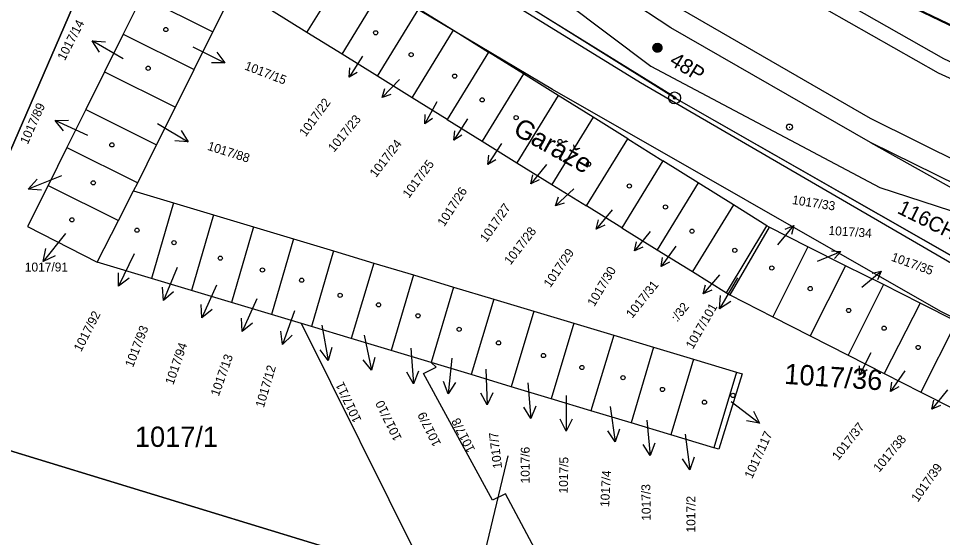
# Model space of a CAD drawing. Extents: x -469926 to -462499, y -1098642 to -1092733.
# Drawn here: x -465407.3 to -465329.9, y -1095141.4 to -1095097.9 of the extents above; entities that cross this region are included whole.
import ezdxf

# ---------------------------------------------------------------- set-up
doc = ezdxf.new("R2010")
doc.units = 0
for name, color, linetype in [('Vrstva 1', 7, 'Continuous'), ('Vrstva 10', 7, 'Continuous'), ('Vrstva 11', 7, 'Continuous'), ('Vrstva 12', 7, 'Continuous'), ('Vrstva 13', 7, 'Continuous'), ('Vrstva 15', 7, 'Continuous'), ('Vrstva 16', 7, 'Continuous'), ('Vrstva 20', 7, 'Continuous'), ('Vrstva 24', 7, 'Continuous'), ('Vrstva 25', 7, 'Continuous'), ('Vrstva 50', 7, 'Continuous'), ('Vrstva 6', 7, 'Continuous'), ('Vrstva 60', 7, 'Continuous'), ('Vrstva 63', 7, 'Continuous')]:
    doc.layers.add(name, color=color, linetype=linetype)

# ---------------------------------------------------------------- blocks, each defined once
blk = doc.blocks.new('1T')
at = {"layer": 'Vrstva 63'}
for points in [[(-0.742, 0.071), (0.284, 0.69), (0.359, 0.656), (-0.747, -0.023)], [(-0.747, -0.023), (0.359, 0.656), (0.442, 0.605), (-0.743, -0.101)], [(-0.743, -0.101), (0.442, 0.605), (0.522, 0.54), (-0.722, -0.19)], [(-0.729, 0.159), (0.185, 0.722), (0.284, 0.69), (-0.742, 0.071)], [(-0.711, 0.221), (0.057, 0.744), (0.185, 0.722), (-0.729, 0.159)], [(-0.722, -0.19), (0.522, 0.54), (0.588, 0.461), (-0.688, -0.302)], [(-0.689, 0.294), (-0.011, 0.749), (0.057, 0.744), (-0.711, 0.221)], [(-0.669, 0.331), (-0.149, 0.733), (-0.011, 0.749), (-0.689, 0.294)], [(-0.688, -0.302), (0.588, 0.461), (0.666, 0.341), (-0.639, -0.386)], [(-0.627, 0.403), (-0.222, 0.714), (-0.149, 0.733), (-0.669, 0.331)], [(-0.639, -0.386), (0.666, 0.341), (0.712, 0.224), (-0.567, -0.488)], [(-0.579, 0.472), (-0.315, 0.675), (-0.222, 0.714), (-0.627, 0.403)], [(-0.526, 0.533), (-0.413, 0.624), (-0.315, 0.675), (-0.579, 0.472)], [(-0.567, -0.488), (0.712, 0.224), (0.742, 0.112), (-0.488, -0.564)], [(-0.488, -0.564), (0.742, 0.112), (0.748, -0.042), (-0.405, -0.629)], [(-0.405, -0.629), (0.748, -0.042), (0.729, -0.175), (-0.317, -0.679)], [(-0.317, -0.679), (0.729, -0.175), (0.698, -0.275), (-0.206, -0.718)], [(-0.206, -0.718), (0.698, -0.275), (0.651, -0.37), (-0.114, -0.74)], [(-0.114, -0.74), (0.651, -0.37), (0.592, -0.458), (-0.048, -0.747)], [(-0.048, -0.747), (0.592, -0.458), (0.536, -0.524), (0.037, -0.747)], [(0.037, -0.747), (0.536, -0.524), (0.449, -0.597), (0.138, -0.739)], [(0.138, -0.739), (0.449, -0.597), (0.384, -0.644), (0.25, -0.702)], [(0.25, -0.702), (0.384, -0.644), (0.295, -0.692), (0.293, -0.693)]]:
    blk.add_lwpolyline(points, close=True, dxfattribs=at)
blk.add_circle((0, 0), 0.75, dxfattribs=at)

msp = doc.modelspace()

# ---------------------------------------------------------------- linework, layer by layer
at = {"layer": 'Vrstva 1'}
for p, q in [((-465352.37, -1095104.57), (-465379.17, -1095087.78)), ((-465285.45, -1095119.46), (-465346.23, -1095090.29)), ((-465383.17, -1095099.08), (-465379.69, -1095093.41)), ((-465380.23, -1095100.91), (-465376.76, -1095095.24)), ((-465396.99, -1095096.06), (-465398.56, -1095099.22)), ((-465396.99, -1095096.06), (-465391.04, -1095099.02)), ((-465391.04, -1095099.02), (-465389.47, -1095095.87)), ((-465383.17, -1095099.08), (-465386.14, -1095097.24)), ((-465377.26, -1095102.75), (-465373.79, -1095097.09)), ((-465373.79, -1095097.09), (-465370.88, -1095098.9)), ((-465398.56, -1095099.22), (-465400.13, -1095102.39)), ((-465398.56, -1095099.22), (-465392.61, -1095102.18)), ((-465392.61, -1095102.18), (-465391.04, -1095099.02)), ((-465380.23, -1095100.91), (-465383.17, -1095099.08)), ((-465374.35, -1095104.56), (-465370.88, -1095098.9)), ((-465370.88, -1095098.9), (-465367.97, -1095100.72)), ((-465367.97, -1095100.72), (-465371.43, -1095106.37)), ((-465365.04, -1095102.55), (-465367.97, -1095100.72)), ((-465377.26, -1095102.75), (-465380.23, -1095100.91)), ((-465394.18, -1095105.33), (-465392.61, -1095102.18)), ((-465400.13, -1095102.39), (-465401.7, -1095105.55)), ((-465400.13, -1095102.39), (-465394.18, -1095105.33)), ((-465374.35, -1095104.56), (-465377.26, -1095102.75)), ((-465365.04, -1095102.55), (-465368.5, -1095108.19)), ((-465362.13, -1095104.37), (-465365.04, -1095102.55)), ((-465371.43, -1095106.37), (-465374.35, -1095104.56)), ((-465362.13, -1095104.37), (-465365.58, -1095110)), ((-465359.2, -1095106.19), (-465362.13, -1095104.37)), ((-465309.7, -1095128.93), (-465352.37, -1095104.57)), ((-465395.76, -1095108.51), (-465394.18, -1095105.33)), ((-465401.7, -1095105.55), (-465403.28, -1095108.72)), ((-465401.7, -1095105.55), (-465395.76, -1095108.51)), ((-465359.2, -1095106.19), (-465362.65, -1095111.82)), ((-465356.3, -1095108), (-465359.2, -1095106.19)), ((-465371.43, -1095106.37), (-465368.5, -1095108.19)), ((-465397.34, -1095111.67), (-465395.76, -1095108.51)), ((-465368.5, -1095108.19), (-465365.58, -1095110)), ((-465359.75, -1095113.62), (-465356.3, -1095108)), ((-465356.3, -1095108), (-465353.36, -1095109.84)), ((-465403.28, -1095108.72), (-465404.86, -1095111.89)), ((-465403.28, -1095108.72), (-465397.34, -1095111.67)), ((-465365.58, -1095110), (-465362.65, -1095111.82)), ((-465353.36, -1095109.84), (-465356.79, -1095115.46)), ((-465350.4, -1095111.68), (-465353.36, -1095109.84)), ((-465404.86, -1095111.89), (-465406.57, -1095115.33)), ((-465404.86, -1095111.89), (-465398.96, -1095114.83)), ((-465398.96, -1095114.83), (-465397.69, -1095112.36)), ((-465397.69, -1095112.36), (-465397.34, -1095111.67)), ((-465397.69, -1095112.36), (-465394.35, -1095113.36)), ((-465362.65, -1095111.82), (-465359.75, -1095113.62)), ((-465350.4, -1095111.68), (-465353.84, -1095117.29)), ((-465347.45, -1095113.52), (-465350.4, -1095111.68)), ((-465394.35, -1095113.36), (-465396.19, -1095119.69)), ((-465394.35, -1095113.36), (-465391, -1095114.37)), ((-465356.79, -1095115.46), (-465359.75, -1095113.62)), ((-465347.45, -1095113.52), (-465350.88, -1095119.12)), ((-465344.65, -1095115.27), (-465347.45, -1095113.52)), ((-465391, -1095114.37), (-465392.85, -1095120.69)), ((-465391, -1095114.37), (-465387.64, -1095115.37)), ((-465406.57, -1095115.33), (-465400.75, -1095118.32)), ((-465400.75, -1095118.32), (-465398.96, -1095114.83)), ((-465387.64, -1095115.37), (-465389.49, -1095121.7)), ((-465387.64, -1095115.37), (-465384.29, -1095116.38)), ((-465356.79, -1095115.46), (-465353.84, -1095117.29)), ((-465348.02, -1095120.9), (-465344.65, -1095115.27)), ((-465344.45, -1095115.39), (-465347.74, -1095121.07)), ((-465344.45, -1095115.39), (-465344.65, -1095115.27)), ((-465341.2, -1095117.03), (-465344.45, -1095115.39)), ((-465384.29, -1095116.38), (-465386.15, -1095122.71)), ((-465384.29, -1095116.38), (-465380.94, -1095117.39)), ((-465341.2, -1095117.03), (-465344.14, -1095122.9)), ((-465338.05, -1095118.62), (-465341.2, -1095117.03)), ((-465380.94, -1095117.39), (-465382.8, -1095123.72)), ((-465380.94, -1095117.39), (-465377.58, -1095118.4)), ((-465353.84, -1095117.29), (-465350.88, -1095119.12)), ((-465396.19, -1095119.69), (-465400.75, -1095118.32)), ((-465377.58, -1095118.4), (-465379.46, -1095124.73)), ((-465377.58, -1095118.4), (-465374.23, -1095119.4)), ((-465350.88, -1095119.12), (-465348.02, -1095120.9)), ((-465338.05, -1095118.62), (-465341.01, -1095124.5)), ((-465334.87, -1095120.21), (-465338.05, -1095118.62)), ((-465392.85, -1095120.69), (-465396.19, -1095119.69)), ((-465374.23, -1095119.4), (-465376.12, -1095125.73)), ((-465374.23, -1095119.4), (-465370.88, -1095120.41)), ((-465389.49, -1095121.7), (-465392.85, -1095120.69)), ((-465370.88, -1095120.41), (-465372.77, -1095126.74)), ((-465370.88, -1095120.41), (-465367.52, -1095121.42)), ((-465348.02, -1095120.9), (-465347.74, -1095121.07)), ((-465334.87, -1095120.21), (-465337.84, -1095126.11)), ((-465331.8, -1095121.75), (-465334.87, -1095120.21)), ((-465386.15, -1095122.71), (-465389.49, -1095121.7)), ((-465367.52, -1095121.42), (-465369.42, -1095127.75)), ((-465367.52, -1095121.42), (-465364.17, -1095122.43)), ((-465347.74, -1095121.07), (-465344.14, -1095122.9)), ((-465364.17, -1095122.43), (-465366.07, -1095128.76)), ((-465364.17, -1095122.43), (-465360.82, -1095123.43)), ((-465331.8, -1095121.75), (-465334.83, -1095127.64)), ((-465328.75, -1095123.29), (-465331.8, -1095121.75)), ((-465383.62, -1095123.47), (-465386.15, -1095122.71)), ((-465344.14, -1095122.9), (-465341.01, -1095124.5)), ((-465372.99, -1095144.82), (-465383.62, -1095123.47)), ((-465382.8, -1095123.72), (-465383.62, -1095123.47)), ((-465379.46, -1095124.73), (-465382.8, -1095123.72)), ((-465360.82, -1095123.43), (-465362.72, -1095129.77)), ((-465360.82, -1095123.43), (-465357.47, -1095124.44)), ((-465328.75, -1095123.29), (-465331.74, -1095129.22)), ((-465376.12, -1095125.73), (-465379.46, -1095124.73)), ((-465357.47, -1095124.44), (-465359.38, -1095130.77)), ((-465357.47, -1095124.44), (-465354.13, -1095125.44)), ((-465341.01, -1095124.5), (-465337.84, -1095126.11)), ((-465354.13, -1095125.44), (-465356.02, -1095131.78)), ((-465354.13, -1095125.44), (-465350.78, -1095126.45)), ((-465372.77, -1095126.74), (-465376.12, -1095125.73)), ((-465337.84, -1095126.11), (-465334.83, -1095127.64)), ((-465373.42, -1095127.65), (-465372.34, -1095127.11)), ((-465372.34, -1095127.11), (-465372.77, -1095126.74)), ((-465369.42, -1095127.75), (-465372.77, -1095126.74)), ((-465350.78, -1095126.45), (-465352.68, -1095132.79)), ((-465350.78, -1095126.45), (-465347.18, -1095127.53)), ((-465367.62, -1095138.27), (-465373.42, -1095127.65)), ((-465366.07, -1095128.76), (-465369.42, -1095127.75)), ((-465347.18, -1095127.53), (-465349.08, -1095133.87)), ((-465346.71, -1095127.67), (-465348.66, -1095134)), ((-465347.18, -1095127.53), (-465346.71, -1095127.67)), ((-465334.83, -1095127.64), (-465331.74, -1095129.22)), ((-465362.72, -1095129.77), (-465366.07, -1095128.76)), ((-465331.74, -1095129.22), (-465328.76, -1095130.73)), ((-465359.38, -1095130.77), (-465362.72, -1095129.77)), ((-465356.02, -1095131.78), (-465359.38, -1095130.77)), ((-465352.68, -1095132.79), (-465356.02, -1095131.78)), ((-465349.08, -1095133.87), (-465352.68, -1095132.79)), ((-465348.66, -1095134), (-465349.08, -1095133.87)), ((-465366.54, -1095137.73), (-465367.62, -1095138.27)), ((-465361.89, -1095146.42), (-465366.54, -1095137.73))]:
    msp.add_line(p, q, dxfattribs=at)
at = {"layer": 'Vrstva 10'}
msp.add_line((-465352.27, -1095104.57), (-465379.17, -1095087.88), dxfattribs=at)
msp.add_lwpolyline([(-465135.98, -1095170.77), (-465139.71, -1095170.75), (-465139.73, -1095170.89), (-465144.3, -1095170.27), (-465144.4, -1095170.93), (-465145.96, -1095170.72), (-465150.93, -1095170.7), (-465150.93, -1095170.7), (-465150.93, -1095170.7), (-465207.61, -1095162.89), (-465219.72, -1095161.52), (-465219.72, -1095161.52), (-465219.72, -1095161.52), (-465310.02, -1095140.76), (-465308.25, -1095133.64), (-465307.46, -1095130.44), (-465309.7, -1095128.93), (-465352.37, -1095104.57)], dxfattribs=at)
at = {"layer": 'Vrstva 12'}
msp.add_line((-465312.606, -1095106.594), (-465340.639, -1095093.015), dxfattribs=at)
at = {"layer": 'Vrstva 13'}
for p, q in [((-465393.32, -1095075.06), (-465417.65, -1095131.19)), ((-465417.65, -1095131.19), (-465393.32, -1095075.06)), ((-465417.65, -1095131.19), (-465372.99, -1095144.82)), ((-465372.99, -1095144.82), (-465417.65, -1095131.19))]:
    msp.add_line(p, q, dxfattribs=at)
at = {"layer": 'Vrstva 16'}
for p, q in [((-465398.57, -1095101.29), (-465401.166, -1095099.787)), ((-465392.73, -1095100.28), (-465390.052, -1095101.631)), ((-465378.52, -1095101.06), (-465379.64, -1095102.836)), ((-465375.43, -1095103.01), (-465376.873, -1095104.536)), ((-465372.3, -1095104.9), (-465373.299, -1095106.747)), ((-465401.53, -1095107.71), (-465404.252, -1095106.449)), ((-465395.69, -1095106.7), (-465393.119, -1095108.246)), ((-465369.73, -1095106.33), (-465370.871, -1095108.093)), ((-465366.88, -1095108.39), (-465368.023, -1095110.152)), ((-465363.11, -1095110.13), (-465364.422, -1095111.77)), ((-465403.73, -1095111.08), (-465406.509, -1095112.21)), ((-465360.82, -1095112.17), (-465362.361, -1095113.597)), ((-465357.6, -1095113.93), (-465358.931, -1095115.554)), ((-465343.73, -1095116.87), (-465342.388, -1095115.255)), ((-465403.4, -1095115.93), (-465405.262, -1095118.282)), ((-465354.41, -1095115.75), (-465355.733, -1095117.381)), ((-465352.28, -1095116.99), (-465353.506, -1095118.695)), ((-465397.64, -1095117.64), (-465398.947, -1095120.34)), ((-465340.39, -1095118.25), (-465338.459, -1095117.425)), ((-465394.04, -1095118.77), (-465395.177, -1095121.546)), ((-465336.68, -1095120.43), (-465335.073, -1095119.078)), ((-465348.61, -1095119.39), (-465349.989, -1095120.973)), ((-465347.1, -1095119.65), (-465348.608, -1095122.244)), ((-465390.74, -1095120.26), (-465391.978, -1095122.992)), ((-465387.36, -1095121.4), (-465388.601, -1095124.131)), ((-465384.22, -1095122.39), (-465385.205, -1095125.224)), ((-465381.92, -1095123.6), (-465381.388, -1095126.552)), ((-465378.39, -1095124.45), (-465377.758, -1095127.383)), ((-465374.48, -1095125.52), (-465374.233, -1095128.51)), ((-465335.93, -1095125.93), (-465336.875, -1095127.806)), ((-465371.03, -1095126.37), (-465371.331, -1095129.355)), ((-465368.19, -1095127.29), (-465368.06, -1095130.287)), ((-465333.09, -1095127.42), (-465334.28, -1095129.15)), ((-465364.67, -1095128.43), (-465364.42, -1095131.42)), ((-465329.5, -1095129.02), (-465330.821, -1095130.652)), ((-465361.45, -1095129.49), (-465361.449, -1095132.49)), ((-465347.64, -1095129.99), (-465345.265, -1095131.823)), ((-465357.76, -1095130.41), (-465357.34, -1095133.38)), ((-465354.7, -1095131.55), (-465354.42, -1095134.537)), ((-465351.48, -1095132.75), (-465351.096, -1095135.725))]:
    msp.add_line(p, q, dxfattribs=at)
for points in [[(-465400.551, -1095100.721), (-465401.166, -1095099.787), (-465400.05, -1095099.855)], [(-465390.719, -1095100.735), (-465390.052, -1095101.631), (-465391.17, -1095101.627)], [(-465378.971, -1095102.431), (-465379.64, -1095102.836), (-465379.563, -1095102.057)], [(-465376.138, -1095104.268), (-465376.873, -1095104.536), (-465376.646, -1095103.787)], [(-465372.658, -1095106.298), (-465373.299, -1095106.747), (-465373.274, -1095105.965)], [(-465403.555, -1095107.323), (-465404.252, -1095106.449), (-465403.135, -1095106.416)], [(-465393.718, -1095107.302), (-465393.119, -1095108.246), (-465394.234, -1095108.159)], [(-465370.197, -1095107.695), (-465370.871, -1095108.093), (-465370.785, -1095107.315)], [(-465367.348, -1095109.755), (-465368.023, -1095110.152), (-465367.936, -1095109.374)], [(-465405.394, -1095112.297), (-465406.509, -1095112.21), (-465405.771, -1095111.37)], [(-465363.711, -1095111.442), (-465364.422, -1095111.77), (-465364.258, -1095111.005)], [(-465361.609, -1095113.378), (-465362.361, -1095113.597), (-465362.085, -1095112.865)], [(-465358.217, -1095115.235), (-465358.931, -1095115.554), (-465358.758, -1095114.791)], [(-465343.105, -1095115.569), (-465342.388, -1095115.255), (-465342.566, -1095116.017)], [(-465355.02, -1095117.058), (-465355.733, -1095117.381), (-465355.564, -1095116.617)], [(-465404.249, -1095117.808), (-465405.262, -1095118.282), (-465405.033, -1095117.188)], [(-465339.24, -1095117.378), (-465338.459, -1095117.425), (-465338.965, -1095118.022)], [(-465352.813, -1095118.331), (-465353.506, -1095118.695), (-465353.382, -1095117.922)], [(-465398.061, -1095119.658), (-465398.947, -1095120.34), (-465398.961, -1095119.223)], [(-465335.834, -1095119.261), (-465335.073, -1095119.078), (-465335.384, -1095119.796)], [(-465394.335, -1095120.81), (-465395.177, -1095121.546), (-465395.261, -1095120.431)], [(-465349.266, -1095120.676), (-465349.989, -1095120.973), (-465349.793, -1095120.216)], [(-465347.673, -1095121.63), (-465348.608, -1095122.244), (-465348.537, -1095121.128)], [(-465391.11, -1095122.288), (-465391.978, -1095122.992), (-465392.021, -1095121.875)], [(-465387.732, -1095123.428), (-465388.601, -1095124.131), (-465388.643, -1095123.014)], [(-465384.404, -1095124.443), (-465385.205, -1095125.224), (-465385.349, -1095124.115)], [(-465381.073, -1095125.479), (-465381.388, -1095126.552), (-465382.057, -1095125.657)], [(-465377.48, -1095126.3), (-465377.758, -1095127.383), (-465378.457, -1095126.51)], [(-465336.247, -1095127.338), (-465336.875, -1095127.806), (-465336.872, -1095127.023)], [(-465373.817, -1095127.472), (-465374.233, -1095128.51), (-465374.814, -1095127.554)], [(-465370.733, -1095128.41), (-465371.331, -1095129.355), (-465371.728, -1095128.31)], [(-465333.595, -1095128.772), (-465334.28, -1095129.15), (-465334.172, -1095128.375)], [(-465367.604, -1095129.266), (-465368.06, -1095130.287), (-465368.603, -1095129.31)], [(-465330.109, -1095130.328), (-465330.821, -1095130.652), (-465330.653, -1095129.888)], [(-465364.005, -1095130.381), (-465364.42, -1095131.42), (-465365.002, -1095130.465)], [(-465345.751, -1095130.816), (-465345.265, -1095131.823), (-465346.362, -1095131.608)], [(-465360.949, -1095131.49), (-465361.449, -1095132.49), (-465361.949, -1095131.49)], [(-465356.985, -1095132.32), (-465357.34, -1095133.38), (-465357.975, -1095132.46)], [(-465354.016, -1095133.495), (-465354.42, -1095134.537), (-465355.011, -1095133.588)], [(-465350.728, -1095134.67), (-465351.096, -1095135.725), (-465351.72, -1095134.798)]]:
    msp.add_lwpolyline(points, dxfattribs=at)
at = {"layer": 'Vrstva 20'}
msp.add_line((-465342.777, -1095107.004), (-465342.727, -1095107.004), dxfattribs=at)
msp.add_circle((-465342.752, -1095107.004), 0.25, dxfattribs=at)
at = {"layer": 'Vrstva 24'}
for radius in [0.5, 0.1]:
    msp.add_circle((-465352.37, -1095104.57), radius, dxfattribs=at)
at = {"layer": 'Vrstva 25'}
for centre in [(-465394.99, -1095098.84), (-465377.41, -1095099.11), (-465374.44, -1095100.94), (-465396.47, -1095102.08), (-465370.8, -1095102.74), (-465368.49, -1095104.73), (-465365.65, -1095106.22), (-465399.51, -1095108.5), (-465361.97, -1095108.22), (-465359.58, -1095110.11), (-465401.07, -1095111.68), (-465356.16, -1095111.95), (-465353.14, -1095113.71), (-465402.86, -1095114.78), (-465397.41, -1095115.65), (-465350.91, -1095115.73), (-465394.3, -1095116.69), (-465390.43, -1095117.99), (-465347.33, -1095117.33), (-465386.9, -1095118.98), (-465344.23, -1095118.82), (-465383.61, -1095119.84), (-465341.01, -1095120.54), (-465380.39, -1095121.11), (-465377.17, -1095121.9), (-465337.79, -1095122.37), (-465373.87, -1095122.82), (-465370.42, -1095123.95), (-465334.82, -1095123.86), (-465367.12, -1095125.09), (-465331.97, -1095125.47), (-465363.36, -1095126.15), (-465360.14, -1095127.15), (-465356.69, -1095128), (-465353.39, -1095128.99), (-465347.49, -1095129.49), (-465349.87, -1095130.06)]:
    msp.add_circle(centre, 0.175, dxfattribs=at)
at = {"layer": 'Vrstva 6'}
for p, q in [((-465307.172, -1095133.907), (-465330.058, -1095122.472)), ((-465394.791, -1095252.808), (-465366.306, -1095134.543))]:
    msp.add_line(p, q, dxfattribs=at)
for points in [[(-465542.645, -1094856.19), (-465523.91, -1094883.75), (-465506.3, -1094909.59), (-465490.33, -1094932.99), (-465474.43, -1094956.03), (-465442.6, -1095002.04), (-465429.689, -1095019.75), (-465428.49, -1095021.29), (-465416.22, -1095035.84), (-465398.611, -1095054.406), (-465391.848, -1095060.089), (-465391.38, -1095060.44), (-465363.84, -1095082.26), (-465348.99, -1095091.83), (-465330.29, -1095102.47), (-465300.84, -1095115.8), (-465286.15, -1095121.03)], [(-465324.52, -1095121.16), (-465355.228, -1095103.306), (-465366.7, -1095096.22), (-465388.26, -1095080.92), (-465407.46, -1095064.389), (-465410.74, -1095061.49), (-465438.84, -1095028.81), (-465471.05, -1094987.83), (-465484.21, -1094964), (-465501.26, -1094940.2), (-465517.87, -1094916.99), (-465530.495, -1094898.64), (-465543.12, -1094880.29)], [(-465286.15, -1095121.03), (-465300.31, -1095114.64), (-465315.43, -1095108.01), (-465329.83, -1095101.3), (-465349.76, -1095089.95), (-465363.54, -1095081.26), (-465376.655, -1095070.895), (-465389.77, -1095060.53), (-465397.619, -1095054.114), (-465404.68, -1095046.84), (-465415.44, -1095034.93), (-465426.3, -1095022.59), (-465441.64, -1095001.08), (-465457.775, -1094978.395), (-465473.91, -1094955.71), (-465488.321, -1094935.902)], [(-465452.575, -1095007.67), (-465452.575, -1095007.67), (-465435.49, -1095028.45), (-465422.3, -1095043.6), (-465409.18, -1095058.69), (-465389.92, -1095076.249), (-465386.62, -1095079.19), (-465381.22, -1095082.72), (-465368.89, -1095090.97), (-465354.37, -1095101.9), (-465335.17, -1095112.06), (-465320.93, -1095116.71), (-465304.27, -1095124.41)], [(-465335.97, -1095108.31), (-465352.69, -1095098.69), (-465367.977, -1095088.6), (-465382.8, -1095077.84), (-465395.446, -1095067.346), (-465407.53, -1095056.21), (-465420.3, -1095042.75), (-465435.23, -1095025)], [(-465330.058, -1095122.472), (-465362.61, -1095103.87), (-465392.15, -1095086.28), (-465395.11, -1095091.251)], [(-465304.71, -1095122.66), (-465321.28, -1095115.52), (-465335.97, -1095108.31), (-465320.93, -1095116.71)]]:
    msp.add_lwpolyline(points, dxfattribs=at)
at = {"layer": 'Vrstva 60'}
for p, q in [((-465335.967, -1095106.299), (-465351.884, -1095097.112)), ((-465320.48, -1095114.003), (-465335.967, -1095106.299))]:
    msp.add_line(p, q, dxfattribs=at)

# ---------------------------------------------------------------- block references
at = {"layer": 'Vrstva 11', "xscale": 0.5, "yscale": 0.5, "rotation": 60.00724727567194}
msp.add_blockref('1T', (-465353.808, -1095100.363), dxfattribs=at)

# ---------------------------------------------------------------- texts
at = {"layer": 'Vrstva 11'}
for s, rotation, p in [('48P', 328.3062, (-465352.882, -1095101.716)), ('116CHK', 333.56826, (-465333.797, -1095114.181))]:
    msp.add_text(s, height=1.25, rotation=rotation, dxfattribs=at).set_placement(p)
at = {"layer": 'Vrstva 15'}
msp.add_text('Garáže', height=1.6, rotation=330.94114, dxfattribs=at).set_placement((-465365.994, -1095107.554))
at = {"layer": 'Vrstva 50'}
for s, height, rotation, p in [('1017/14', 0.75, 62.685, (-465403.455, -1095101.496)), ('1017/15', 0.75, 339.075, (-465388.451, -1095102.168)), ('1017/22', 0.75, 53.856, (-465383.279, -1095107.872)), ('1017/89', 0.75, 65.889, (-465406.558, -1095108.51)), ('1017/23', 0.75, 50.418, (-465380.906, -1095109.168)), ('1017/88', 0.75, 342.459, (-465391.561, -1095108.906)), ('1017/24', 0.75, 52.371, (-465377.387, -1095111.287)), ('1017/25', 0.75, 53.514, (-465374.63, -1095113.026)), ('1017/26', 0.75, 57.24, (-465371.669, -1095115.398)), ('1017/33', 0.75, 351.225, (-465342.562, -1095113.45)), ('1017/27', 0.75, 54.945, (-465368.139, -1095116.716)), ('1017/28', 0.75, 52.542, (-465366.118, -1095118.615)), ('1017/34', 0.75, 356.148, (-465339.499, -1095116.033)), ('1017/29', 0.75, 55.809, (-465362.788, -1095120.515)), ('1017/35', 0.75, 340.218, (-465334.285, -1095118.192)), ('1017/30', 0.75, 59.301, (-465359.095, -1095122.099)), ('1017/31', 0.75, 51.336, (-465355.921, -1095123.079)), ('1017/92', 0.75, 62.739, (-465402.087, -1095125.889)), (':/32', 0.75, 51.624, (-465352.156, -1095123.392)), ('1017/101', 0.75, 60.048, (-465350.842, -1095125.668)), ('1017/93', 0.75, 68.697, (-465397.745, -1095127.197)), ('1017/94', 0.75, 70.875, (-465394.367, -1095128.653)), ('1017/13', 0.75, 70.416, (-465390.561, -1095129.617)), ('1017/12', 0.75, 73.512, (-465386.785, -1095130.566)), ('1017/36', 1.7, 356.148, (-465343.226, -1095128.516)), ('1017/11', 0.75, 115.281, (-465378.584, -1095131.547)), ('1017/10', 0.75, 116.082, (-465375.201, -1095133.073)), ('1017/9', 0.75, 116.136, (-465371.916, -1095133.537)), ('1017/8', 0.75, 116.712, (-465369.057, -1095134.039)), ('1017/37', 0.75, 51.678, (-465338.663, -1095134.988)), ('1017/117', 0.75, 65.664, (-465345.876, -1095136.52)), ('1017/7', 0.75, 96.831, (-465366.82, -1095135.577)), ('1017/38', 0.75, 50.418, (-465335.226, -1095135.977)), ('1017/6', 0.75, 90.009, (-465364.51, -1095136.864)), ('1017/5', 0.75, 88.866, (-465361.324, -1095137.715)), ('1017/39', 0.75, 54.72, (-465332, -1095138.483)), ('1017/4', 0.75, 86.805, (-465357.863, -1095138.855)), ('1017/3', 0.75, 90.873, (-465354.364, -1095139.986)), ('1017/2', 0.75, 90.009, (-465350.63, -1095140.977))]:
    msp.add_text(s, height=height, rotation=rotation, dxfattribs=at).set_placement(p)
for s, height, p in [('1017/91', 0.75, (-465406.805, -1095119.11)), ('1017/1', 1.7, (-465397.576, -1095133.803))]:
    msp.add_text(s, height=height, dxfattribs=at).set_placement(p)

doc.saveas('drawing.dxf')
